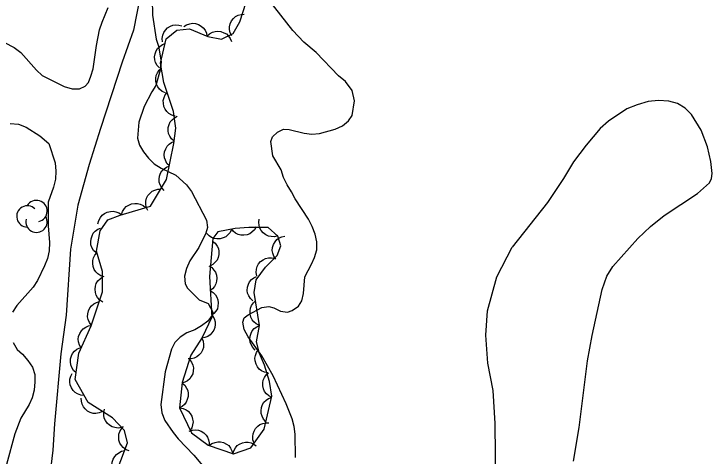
# Model space of a CAD drawing. Extents: x 282461 to 284471, y 5554090 to 5557646.
# Drawn here: x 283262.6 to 283346.1, y 5556100.6 to 5556153.5 of the extents above; entities that cross this region are included whole.
import ezdxf

# ---------------------------------------------------------------- set-up
doc = ezdxf.new("R2010")
doc.units = 0
for name, color, linetype in [('Niveau 2', 7, 'Continuous'), ('Niveau 22', 7, 'Continuous'), ('Niveau 44', 7, 'Continuous')]:
    doc.layers.add(name, color=color, linetype=linetype)

msp = doc.modelspace()

# ---------------------------------------------------------------- linework, layer by layer
at = {"layer": 'Niveau 2'}
for points in [[(283279.17, 5556155.28), (283279.19, 5556153.31), (283279.62, 5556150.47), (283279.92, 5556149.61), (283280.23, 5556147.75), (283280.12, 5556146.77), (283279.61, 5556144.91), (283279.1, 5556144.15), (283278.19, 5556142.4), (283277.57, 5556140.54), (283277.41, 5556138.62), (283277.65, 5556137.81), (283278.12, 5556137), (283278.71, 5556136.25), (283279.41, 5556135.56), (283280.23, 5556135.05), (283281.98, 5556134.2), (283283.27, 5556133.05), (283283.85, 5556132.24), (283285.63, 5556128.84), (283285.75, 5556127.97), (283285.58, 5556127.27), (283284.73, 5556125.58), (283283.64, 5556123.95), (283283.24, 5556123.07), (283283.02, 5556122.14), (283283.08, 5556121.21), (283283.38, 5556120.7), (283284.79, 5556119.32), (283285.83, 5556118.86), (283286.42, 5556117.82), (283286.31, 5556117.47), (283285.8, 5556116.77), (283285.05, 5556116.19), (283284.24, 5556115.72), (283283.31, 5556115.36), (283282.51, 5556114.83), (283281.87, 5556114.19), (283281.47, 5556113.43), (283280.69, 5556110.7), (283280.2, 5556106.81), (283280.32, 5556105.82), (283280.68, 5556104.9), (283281.68, 5556103.46), (283282.27, 5556102.71), (283284.14, 5556100.75), (283285.38, 5556099.26)], [(283302.25, 5556145.4), (283301.43, 5556146.09), (283298.74, 5556148.85), (283297.27, 5556150.11), (283295.98, 5556151.49), (283293.1, 5556155.18)], [(283260.23, 5556150.7), (283262.68, 5556149.45), (283263.44, 5556148.87), (283265.32, 5556146.75), (283266.02, 5556146.11), (283268.64, 5556144.8), (283269.58, 5556144.52), (283270.45, 5556144.53), (283271.14, 5556144.83), (283271.54, 5556145.29), (283271.83, 5556146.05), (283272.11, 5556146.92), (283272.49, 5556149.71), (283272.88, 5556151.57), (283273.16, 5556152.5), (283273.9, 5556154.25)], [(283292.28, 5556118.4), (283293.09, 5556118.52), (283293.68, 5556118.35), (283294.49, 5556117.95), (283295.31, 5556117.85), (283295.88, 5556118.03), (283296.63, 5556118.55), (283297.04, 5556119.2), (283297.26, 5556120.07), (283297.42, 5556122.04), (283298.21, 5556123.56), (283298.56, 5556124.37), (283298.84, 5556125.3), (283298.83, 5556126.23), (283298.65, 5556127.16), (283298.29, 5556128.08), (283297.82, 5556128.95), (283296.23, 5556131.37), (283295.81, 5556132.23), (283295.28, 5556133.04), (283294.87, 5556133.91), (283294.57, 5556134.83), (283293.57, 5556136.51), (283293.32, 5556138.24), (283293.55, 5556138.77), (283294.12, 5556139.35), (283294.87, 5556139.71), (283295.51, 5556139.66), (283297.32, 5556139.21), (283298.25, 5556139.1), (283299.17, 5556139.17), (283301.03, 5556139.71), (283301.89, 5556140.12), (283302.64, 5556140.71), (283303.04, 5556141.35), (283303.32, 5556143.09), (283303.07, 5556144.31), (283302.25, 5556145.4)], [(283329.53, 5556100.02), (283330.2, 5556104.07), (283331.2, 5556112.03), (283331.73, 5556115.03), (283332.92, 5556120.56), (283333.51, 5556122.12), (283334.21, 5556123.29), (283337.21, 5556126.64), (283338.71, 5556128.06), (283340.36, 5556129.4), (283344.32, 5556132), (283345.78, 5556133.3), (283345.99, 5556133.82), (283346.07, 5556134.42), (283345.94, 5556135.85), (283345.52, 5556137.61), (283344.77, 5556139.57), (283343.61, 5556141.45), (283342.86, 5556142.21), (283341.96, 5556142.78), (283340.89, 5556143.06), (283339.67, 5556143.13), (283338.42, 5556142.99), (283337.11, 5556142.63), (283335.87, 5556142.12), (283333.69, 5556140.67), (283332.7, 5556139.79), (283331.02, 5556137.8), (283329.52, 5556135.81), (283328.32, 5556133.81), (283326.4, 5556130.95), (283322.17, 5556125.61)], [(283262.18, 5556140.39), (283263.17, 5556140.29), (283264.1, 5556139.95), (283265.74, 5556138.92), (283266.79, 5556138), (283267.57, 5556135.69), (283267.64, 5556134.7), (283267.59, 5556133.72), (283267.36, 5556132.79), (283266.74, 5556130.98), (283266.71, 5556128.14), (283266.9, 5556126.17), (283266.85, 5556125.18), (283266.63, 5556124.25), (283266.29, 5556123.38), (283265.44, 5556121.63), (283264.92, 5556120.82), (283262.97, 5556118.65), (283262.45, 5556117.84)], [(283319.29, 5556111.73), (283319.02, 5556115.09), (283319.23, 5556118), (283320.35, 5556122.07), (283322.17, 5556125.61)], [(283296.28, 5556100.46), (283296.25, 5556103.24), (283296.13, 5556104.17), (283295.89, 5556105.09), (283295.17, 5556106.88), (283293.63, 5556110.23), (283292.28, 5556112.6), (283290.63, 5556114.9), (283290.16, 5556115.77), (283289.98, 5556116.64), (283290.15, 5556117.16), (283290.61, 5556117.51), (283292.28, 5556118.4)], [(283262.54, 5556114.19), (283263.02, 5556113.38), (283263.66, 5556112.8), (283264.31, 5556112.06), (283264.84, 5556111.25), (283265.13, 5556110.38), (283265.14, 5556109.51), (283265.04, 5556108.53), (283264.81, 5556107.6), (283264.47, 5556106.78), (283263.44, 5556105.15), (283262.76, 5556103.29), (283261.75, 5556099.62)], [(283320.27, 5556093.51), (283320.16, 5556104.54), (283319.9, 5556108.48), (283319.29, 5556111.73)]]:
    msp.add_lwpolyline(points, dxfattribs=at)
at = {"layer": 'Niveau 22'}
msp.add_lwpolyline([(283277.71, 5556155.62), (283276.93, 5556151.55), (283275.58, 5556147.71), (283272.98, 5556139.8), (283271.62, 5556135.49), (283270.28, 5556130.61), (283269.4, 5556125.38), (283268.89, 5556117.48), (283268.24, 5556112.84), (283267.5, 5556104.48), (283267.3, 5556101.34), (283266.97, 5556098.67)], dxfattribs=at)
at = {"layer": 'Niveau 44'}
for points in [[(283274.6, 5556098.01), (283276.19, 5556102.2), (283275.83, 5556103.7), (283274.42, 5556105.2), (283271.5, 5556107.03), (283269.97, 5556109.8), (283270.4, 5556112.93), (283271.88, 5556116.19), (283273.23, 5556120.26), (283273.21, 5556122.7), (283272.49, 5556125.12), (283272.93, 5556127.56), (283273.85, 5556128.85), (283275.35, 5556129.44), (283278.94, 5556130.52), (283280.87, 5556133.69), (283281.76, 5556137.98), (283281.97, 5556139.84), (283281.72, 5556141.81), (283280.53, 5556145.28), (283280.16, 5556147.59), (283280.83, 5556150.5), (283282.1, 5556151.55), (283283.61, 5556151.68), (283285.82, 5556150.78), (283287.45, 5556150.44), (283288.83, 5556151.15), (283289.63, 5556152.55), (283290.76, 5556156.04)], [(283288.66, 5556150.85), (283288.47, 5556151.22), (283288.41, 5556151.62), (283288.4, 5556151.95), (283288.49, 5556152.29), (283288.64, 5556152.63), (283288.89, 5556152.93), (283289.12, 5556153.15), (283289.43, 5556153.31), (283289.79, 5556153.42), (283290.15, 5556153.45)], [(283280.39, 5556150.13), (283280.35, 5556150.55), (283280.43, 5556150.95), (283280.53, 5556151.26), (283280.74, 5556151.55), (283281, 5556151.8), (283281.33, 5556152), (283281.63, 5556152.13), (283281.98, 5556152.17), (283282.35, 5556152.14), (283282.7, 5556152.04)], [(283282.92, 5556151.96), (283283.27, 5556152.19), (283283.66, 5556152.31), (283283.99, 5556152.36), (283284.33, 5556152.32), (283284.69, 5556152.21), (283285.01, 5556152.01), (283285.27, 5556151.81), (283285.47, 5556151.52), (283285.63, 5556151.18), (283285.7, 5556150.83)], [(283285.69, 5556150.81), (283285.99, 5556151.1), (283286.35, 5556151.28), (283286.67, 5556151.39), (283287.02, 5556151.41), (283287.38, 5556151.37), (283287.74, 5556151.23), (283288.03, 5556151.08), (283288.28, 5556150.83), (283288.49, 5556150.53), (283288.63, 5556150.19)], [(283280.03, 5556147.02), (283279.74, 5556147.32), (283279.57, 5556147.69), (283279.46, 5556148), (283279.45, 5556148.35), (283279.5, 5556148.72), (283279.65, 5556149.07), (283279.8, 5556149.36), (283280.06, 5556149.6), (283280.37, 5556149.81), (283280.7, 5556149.94)], [(283280.73, 5556144.05), (283280.35, 5556144.22), (283280.05, 5556144.5), (283279.83, 5556144.75), (283279.69, 5556145.07), (283279.6, 5556145.43), (283279.6, 5556145.81), (283279.64, 5556146.13), (283279.79, 5556146.45), (283279.99, 5556146.76), (283280.25, 5556147.01)], [(283281.91, 5556141.26), (283281.5, 5556141.37), (283281.16, 5556141.59), (283280.91, 5556141.8), (283280.71, 5556142.09), (283280.56, 5556142.43), (283280.5, 5556142.81), (283280.48, 5556143.13), (283280.57, 5556143.47), (283280.72, 5556143.81), (283280.93, 5556144.1)], [(283281.79, 5556138.26), (283281.47, 5556138.53), (283281.26, 5556138.87), (283281.12, 5556139.17), (283281.07, 5556139.52), (283281.07, 5556139.89), (283281.18, 5556140.26), (283281.3, 5556140.56), (283281.53, 5556140.83), (283281.81, 5556141.07), (283282.13, 5556141.24)], [(283281.21, 5556135.32), (283280.92, 5556135.62), (283280.73, 5556135.98), (283280.62, 5556136.29), (283280.6, 5556136.64), (283280.64, 5556137.01), (283280.78, 5556137.37), (283280.93, 5556137.66), (283281.18, 5556137.9), (283281.48, 5556138.12), (283281.82, 5556138.26)], [(283280.6, 5556132.38), (283280.31, 5556132.68), (283280.12, 5556133.05), (283280.01, 5556133.36), (283279.99, 5556133.71), (283280.04, 5556134.07), (283280.17, 5556134.43), (283280.32, 5556134.72), (283280.57, 5556134.97), (283280.88, 5556135.18), (283281.21, 5556135.32)], [(283278.62, 5556129.99), (283278.44, 5556130.37), (283278.39, 5556130.77), (283278.39, 5556131.1), (283278.49, 5556131.44), (283278.65, 5556131.77), (283278.9, 5556132.06), (283279.14, 5556132.28), (283279.46, 5556132.43), (283279.82, 5556132.53), (283280.18, 5556132.55)], [(283275.47, 5556129.48), (283275.6, 5556129.88), (283275.83, 5556130.21), (283276.05, 5556130.46), (283276.35, 5556130.64), (283276.69, 5556130.78), (283277.07, 5556130.83), (283277.4, 5556130.83), (283277.73, 5556130.73), (283278.07, 5556130.57), (283278.35, 5556130.34)], [(283272.68, 5556128.39), (283272.77, 5556128.8), (283272.97, 5556129.15), (283273.17, 5556129.41), (283273.46, 5556129.62), (283273.79, 5556129.79), (283274.16, 5556129.87), (283274.48, 5556129.9), (283274.83, 5556129.83), (283275.17, 5556129.69), (283275.47, 5556129.49)], [(283294.16, 5556126.95), (283293.76, 5556126.85), (283293.36, 5556126.87), (283293.04, 5556126.93), (283292.73, 5556127.08), (283292.44, 5556127.3), (283292.2, 5556127.6), (283292.02, 5556127.87), (283291.93, 5556128.21), (283291.9, 5556128.57), (283291.95, 5556128.93)], [(283272.46, 5556124.93), (283272.16, 5556125.22), (283271.96, 5556125.58), (283271.84, 5556125.89), (283271.81, 5556126.24), (283271.85, 5556126.61), (283271.98, 5556126.97), (283272.12, 5556127.26), (283272.36, 5556127.51), (283272.66, 5556127.74), (283272.99, 5556127.88)], [(283291.97, 5556116.24), (283291.35, 5556120.18), (283291.57, 5556121.69), (283292.71, 5556123.21), (283294.09, 5556124.61), (283294.55, 5556125.78), (283294.19, 5556126.93), (283293.02, 5556127.97), (283290.7, 5556127.95), (283289.07, 5556127.82), (283286.99, 5556127.45), (283286.41, 5556126.63), (283285.99, 5556122.1), (283286.27, 5556117.24), (283285.13, 5556114.79), (283283.76, 5556112.69), (283282.74, 5556109.43), (283282.42, 5556106.42), (283283.84, 5556103.42), (283285.83, 5556101.93), (283288.86, 5556100.91), (283290.94, 5556101.62), (283292.54, 5556103.84), (283293.44, 5556107.79), (283293.19, 5556109.53), (283292.59, 5556111.5), (283292, 5556112.88), (283291.64, 5556114.27), (283291.97, 5556116.24)], [(283288.63, 5556127.74), (283288.46, 5556127.36), (283288.19, 5556127.06), (283287.95, 5556126.84), (283287.63, 5556126.7), (283287.28, 5556126.6), (283286.9, 5556126.6), (283286.58, 5556126.63), (283286.26, 5556126.77), (283285.95, 5556126.97), (283285.7, 5556127.22)], [(283291.58, 5556128.02), (283291.38, 5556127.66), (283291.08, 5556127.38), (283290.82, 5556127.19), (283290.49, 5556127.08), (283290.13, 5556127.02), (283289.75, 5556127.05), (283289.44, 5556127.11), (283289.13, 5556127.28), (283288.84, 5556127.51), (283288.62, 5556127.78)], [(283293.92, 5556124.17), (283293.68, 5556124.51), (283293.56, 5556124.89), (283293.51, 5556125.22), (283293.55, 5556125.56), (283293.65, 5556125.91), (283293.85, 5556126.24), (283294.04, 5556126.5), (283294.33, 5556126.7), (283294.66, 5556126.85), (283295, 5556126.93)], [(283286.38, 5556126.33), (283286.7, 5556126.07), (283286.92, 5556125.73), (283287.07, 5556125.44), (283287.13, 5556125.09), (283287.12, 5556124.73), (283287.03, 5556124.36), (283286.91, 5556124.06), (283286.69, 5556123.79), (283286.42, 5556123.54), (283286.11, 5556123.37)], [(283273.4, 5556122.06), (283273, 5556122.19), (283272.67, 5556122.42), (283272.42, 5556122.64), (283272.24, 5556122.94), (283272.1, 5556123.28), (283272.06, 5556123.66), (283272.05, 5556123.99), (283272.15, 5556124.33), (283272.32, 5556124.66), (283272.54, 5556124.94)], [(283291.67, 5556122.16), (283291.59, 5556122.56), (283291.63, 5556122.96), (283291.71, 5556123.28), (283291.88, 5556123.59), (283292.11, 5556123.87), (283292.42, 5556124.09), (283292.7, 5556124.25), (283293.04, 5556124.32), (283293.41, 5556124.34), (283293.76, 5556124.27)], [(283285.92, 5556123.37), (283286.27, 5556123.16), (283286.54, 5556122.87), (283286.73, 5556122.6), (283286.84, 5556122.27), (283286.89, 5556121.9), (283286.85, 5556121.53), (283286.78, 5556121.21), (283286.6, 5556120.91), (283286.37, 5556120.63), (283286.09, 5556120.41)], [(283273.24, 5556119.04), (283272.89, 5556119.27), (283272.63, 5556119.58), (283272.46, 5556119.86), (283272.37, 5556120.2), (283272.33, 5556120.57), (283272.39, 5556120.95), (283272.48, 5556121.26), (283272.67, 5556121.56), (283272.92, 5556121.83), (283273.22, 5556122.04)], [(283291.2, 5556119.17), (283290.9, 5556119.45), (283290.69, 5556119.8), (283290.56, 5556120.1), (283290.52, 5556120.44), (283290.55, 5556120.81), (283290.66, 5556121.17), (283290.79, 5556121.46), (283291.02, 5556121.72), (283291.31, 5556121.95), (283291.63, 5556122.11)], [(283286.09, 5556120.41), (283286.44, 5556120.2), (283286.71, 5556119.9), (283286.9, 5556119.63), (283287.01, 5556119.3), (283287.06, 5556118.94), (283287.02, 5556118.56), (283286.95, 5556118.25), (283286.77, 5556117.95), (283286.54, 5556117.66), (283286.26, 5556117.45)], [(283271.9, 5556116.25), (283271.65, 5556116.58), (283271.5, 5556116.97), (283271.43, 5556117.29), (283271.45, 5556117.64), (283271.54, 5556118), (283271.72, 5556118.34), (283271.9, 5556118.61), (283272.17, 5556118.82), (283272.5, 5556119), (283272.85, 5556119.1)], [(283291.97, 5556116.24), (283291.6, 5556116.42), (283291.3, 5556116.69), (283291.09, 5556116.93), (283290.94, 5556117.25), (283290.86, 5556117.61), (283290.86, 5556117.99), (283290.9, 5556118.31), (283291.04, 5556118.62), (283291.25, 5556118.93), (283291.51, 5556119.17)], [(283286.36, 5556117.43), (283286.57, 5556117.07), (283286.67, 5556116.68), (283286.7, 5556116.36), (283286.64, 5556116.02), (283286.52, 5556115.67), (283286.3, 5556115.36), (283286.09, 5556115.11), (283285.8, 5556114.93), (283285.46, 5556114.79), (283285.1, 5556114.74)], [(283270.67, 5556113.52), (283270.45, 5556113.88), (283270.35, 5556114.27), (283270.31, 5556114.6), (283270.37, 5556114.94), (283270.49, 5556115.29), (283270.7, 5556115.61), (283270.91, 5556115.86), (283271.21, 5556116.05), (283271.55, 5556116.19), (283271.91, 5556116.25)], [(283291.48, 5556113.31), (283291.18, 5556113.6), (283290.98, 5556113.95), (283290.86, 5556114.25), (283290.83, 5556114.6), (283290.86, 5556114.96), (283290.98, 5556115.32), (283291.12, 5556115.61), (283291.36, 5556115.87), (283291.65, 5556116.09), (283291.97, 5556116.24)], [(283285.1, 5556114.74), (283285.26, 5556114.36), (283285.3, 5556113.96), (283285.29, 5556113.63), (283285.18, 5556113.3), (283285.01, 5556112.98), (283284.75, 5556112.7), (283284.51, 5556112.49), (283284.19, 5556112.35), (283283.83, 5556112.26), (283283.47, 5556112.25)], [(283270.08, 5556110.6), (283269.77, 5556110.88), (283269.56, 5556111.23), (283269.43, 5556111.53), (283269.38, 5556111.88), (283269.4, 5556112.25), (283269.52, 5556112.61), (283269.65, 5556112.91), (283269.88, 5556113.18), (283270.17, 5556113.41), (283270.49, 5556113.57)], [(283292.98, 5556110.58), (283292.58, 5556110.66), (283292.22, 5556110.84), (283291.96, 5556111.03), (283291.74, 5556111.31), (283291.57, 5556111.63), (283291.48, 5556112), (283291.44, 5556112.32), (283291.5, 5556112.66), (283291.62, 5556113.01), (283291.82, 5556113.31)], [(283283.6, 5556112.19), (283283.86, 5556111.87), (283284.01, 5556111.49), (283284.09, 5556111.18), (283284.07, 5556110.83), (283284, 5556110.47), (283283.82, 5556110.13), (283283.65, 5556109.86), (283283.38, 5556109.64), (283283.06, 5556109.46), (283282.72, 5556109.36)], [(283271.03, 5556107.88), (283270.61, 5556107.92), (283270.24, 5556108.07), (283269.95, 5556108.24), (283269.71, 5556108.49), (283269.5, 5556108.8), (283269.37, 5556109.16), (283269.3, 5556109.48), (283269.33, 5556109.83), (283269.42, 5556110.19), (283269.58, 5556110.51)], [(283293.46, 5556107.64), (283293.09, 5556107.82), (283292.8, 5556108.09), (283292.59, 5556108.34), (283292.45, 5556108.66), (283292.37, 5556109.02), (283292.38, 5556109.4), (283292.42, 5556109.72), (283292.57, 5556110.03), (283292.78, 5556110.33), (283293.04, 5556110.57)], [(283282.73, 5556109.36), (283283.05, 5556109.09), (283283.27, 5556108.75), (283283.41, 5556108.46), (283283.46, 5556108.11), (283283.45, 5556107.75), (283283.35, 5556107.38), (283283.23, 5556107.08), (283283.01, 5556106.81), (283282.73, 5556106.57), (283282.42, 5556106.4)], [(283273.21, 5556105.96), (283272.83, 5556105.79), (283272.43, 5556105.74), (283272.1, 5556105.74), (283271.76, 5556105.85), (283271.43, 5556106.01), (283271.15, 5556106.27), (283270.93, 5556106.51), (283270.78, 5556106.83), (283270.69, 5556107.19), (283270.67, 5556107.55)], [(283292.75, 5556104.74), (283292.46, 5556105.04), (283292.29, 5556105.41), (283292.18, 5556105.72), (283292.17, 5556106.06), (283292.22, 5556106.43), (283292.36, 5556106.78), (283292.52, 5556107.06), (283292.77, 5556107.3), (283293.07, 5556107.51), (283293.41, 5556107.64)], [(283275.5, 5556104.05), (283275.09, 5556103.99), (283274.68, 5556104.04), (283274.37, 5556104.13), (283274.07, 5556104.31), (283273.79, 5556104.56), (283273.58, 5556104.88), (283273.43, 5556105.17), (283273.37, 5556105.52), (283273.37, 5556105.89), (283273.44, 5556106.24)], [(283282.43, 5556106.4), (283282.84, 5556106.34), (283283.2, 5556106.17), (283283.47, 5556105.99), (283283.7, 5556105.72), (283283.88, 5556105.41), (283283.98, 5556105.04), (283284.04, 5556104.72), (283283.99, 5556104.38), (283283.88, 5556104.03), (283283.7, 5556103.72)], [(283276.42, 5556101.26), (283276.03, 5556101.4), (283275.7, 5556101.65), (283275.47, 5556101.88), (283275.3, 5556102.19), (283275.19, 5556102.54), (283275.16, 5556102.93), (283275.17, 5556103.25), (283275.29, 5556103.58), (283275.47, 5556103.91), (283275.72, 5556104.17)], [(283291.35, 5556102.18), (283291.2, 5556102.57), (283291.18, 5556102.97), (283291.21, 5556103.3), (283291.33, 5556103.62), (283291.52, 5556103.94), (283291.79, 5556104.2), (283292.04, 5556104.41), (283292.37, 5556104.53), (283292.73, 5556104.6), (283293.08, 5556104.59)], [(283283.57, 5556103.62), (283283.96, 5556103.75), (283284.37, 5556103.77), (283284.69, 5556103.74), (283285.01, 5556103.61), (283285.33, 5556103.42), (283285.59, 5556103.14), (283285.78, 5556102.88), (283285.9, 5556102.56), (283285.97, 5556102.2), (283285.95, 5556101.84)], [(283285.97, 5556101.88), (283286.3, 5556102.13), (283286.68, 5556102.27), (283287, 5556102.35), (283287.34, 5556102.32), (283287.7, 5556102.24), (283288.03, 5556102.06), (283288.3, 5556101.88), (283288.52, 5556101.6), (283288.69, 5556101.28), (283288.79, 5556100.93)], [(283288.79, 5556100.88), (283288.9, 5556101.28), (283289.11, 5556101.62), (283289.32, 5556101.88), (283289.61, 5556102.07), (283289.94, 5556102.22), (283290.32, 5556102.28), (283290.64, 5556102.3), (283290.98, 5556102.21), (283291.31, 5556102.06), (283291.6, 5556101.84)], [(283274.78, 5556098.49), (283274.54, 5556098.83), (283274.41, 5556099.22), (283274.35, 5556099.54), (283274.39, 5556099.89), (283274.49, 5556100.25), (283274.68, 5556100.58), (283274.88, 5556100.84), (283275.16, 5556101.04), (283275.5, 5556101.21), (283275.85, 5556101.29)]]:
    msp.add_lwpolyline(points, dxfattribs=at)
for centre, start, end in [((283265.331, 5556129.918), 282.26917, 149.72625), ((283264.234, 5556129.28), 44.11537, 269.80396), ((283265.331, 5556128.643), 166.93686, 29.62122)]:
    msp.add_arc(centre, 1.275, start, end, dxfattribs=at)

doc.saveas('drawing.dxf')
